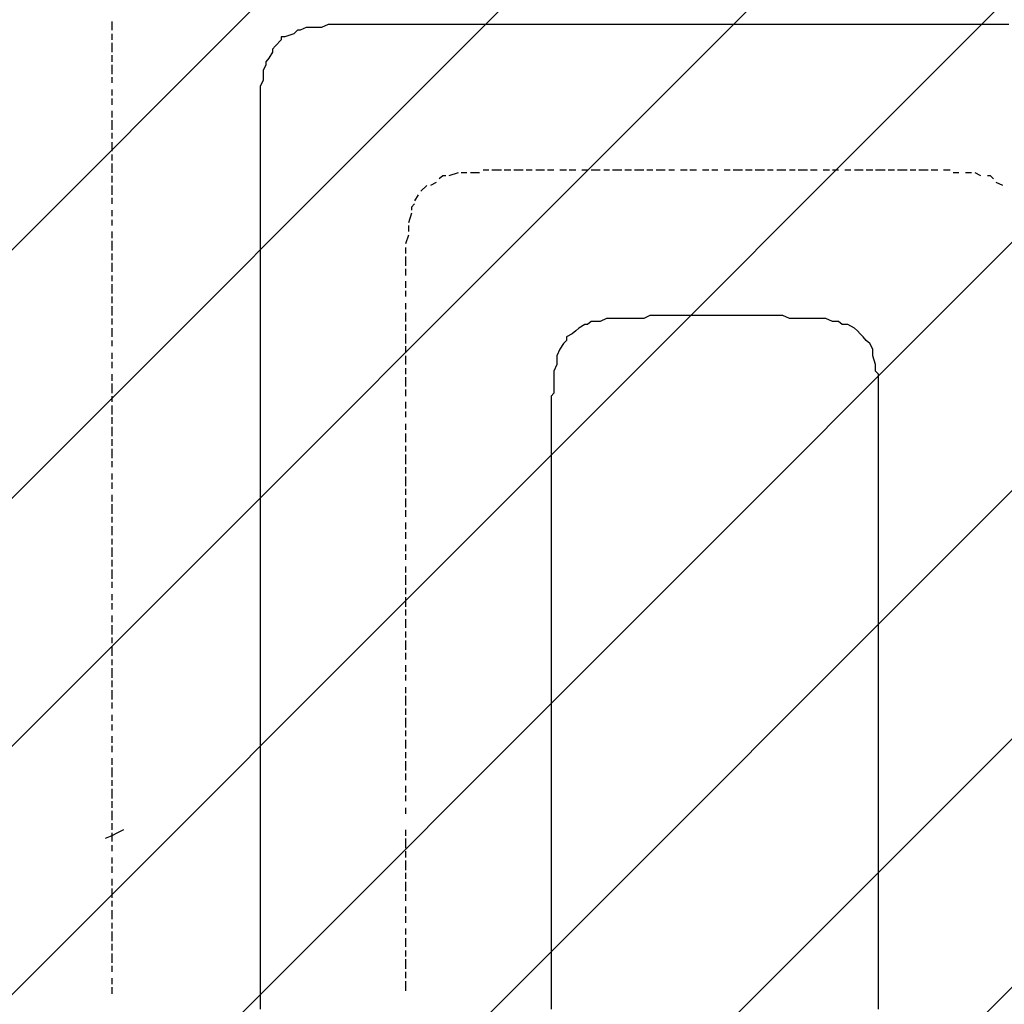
# Model space of a CAD drawing. Extents: x 997 to 109698, y 921 to 94021.
# Tile 264 of 656: x 38267 to 39614, y 23894 to 25240. Entities that reach past the tile are written whole.
import ezdxf

# ---------------------------------------------------------------- set-up
doc = ezdxf.new("R2010")
doc.units = 0
doc.header["$MEASUREMENT"] = 0
doc.layers.add('12', color=7, linetype='CONTINUOUS')
doc.layers.add('28', color=7, linetype='CONTINUOUS')

msp = doc.modelspace()

# ---------------------------------------------------------------- linework, layer by layer
at = {"layer": '12', "color": 5}
for p, q in [((38392.601607, 25237.953237), (38392.601607, 25233.953237)), ((38392.601607, 25233.953237), (38392.601607, 25225.953237)), ((38392.601607, 25220.953237), (38392.601607, 25212.953237)), ((38392.601607, 25208.953237), (38392.601607, 25195.953237)), ((38392.601607, 25191.953237), (38392.601607, 25182.953237)), ((38392.601607, 25178.953237), (38392.601607, 25165.953237)), ((38392.601607, 25161.953237), (38392.601607, 25153.953237)), ((38392.601607, 25144.953237), (38392.601607, 25136.953237)), ((38392.601607, 25132.953237), (38392.601607, 25123.953237)), ((38392.601607, 25115.953237), (38392.601607, 25106.953237)), ((38392.601607, 25102.953237), (38392.601607, 25089.953237)), ((38392.601607, 25085.953237), (38392.601607, 25077.953237)), ((38392.601607, 25072.953237), (38392.601607, 25060.953237)), ((38392.601607, 25055.953237), (38392.601607, 25047.953237)), ((38392.601607, 25043.953237), (38392.601607, 25030.953237)), ((38392.601607, 25026.953237), (38392.601607, 25017.953237)), ((38866.601607, 25030.953237), (38853.601607, 25026.953237)), ((38878.601607, 25030.953237), (38870.601607, 25030.953237)), ((38895.601607, 25030.953237), (38883.601607, 25030.953237)), ((38908.601607, 25034.953237), (38900.601607, 25034.953237)), ((38925.601607, 25034.953237), (38912.601607, 25034.953237)), ((38938.601607, 25034.953237), (38929.601607, 25034.953237)), ((38955.601607, 25034.953237), (38942.601607, 25034.953237)), ((38967.601607, 25034.953237), (38959.601607, 25034.953237)), ((38984.601607, 25034.953237), (38972.601607, 25034.953237)), ((38993.601607, 25034.953237), (38988.601607, 25034.953237)), ((38997.601607, 25034.953237), (38993.601607, 25034.953237)), ((39014.601607, 25034.953237), (39005.601607, 25034.953237)), ((39027.601607, 25034.953237), (39018.601607, 25034.953237)), ((39043.601607, 25034.953237), (39035.601607, 25034.953237)), ((39060.601607, 25034.953237), (39048.601607, 25034.953237)), ((39073.601607, 25034.953237), (39065.601607, 25034.953237)), ((39090.601607, 25034.953237), (39077.601607, 25034.953237)), ((39103.601607, 25034.953237), (39094.601607, 25034.953237)), ((39120.601607, 25034.953237), (39107.601607, 25034.953237)), ((39132.601607, 25034.953237), (39124.601607, 25034.953237)), ((39149.601607, 25034.953237), (39137.601607, 25034.953237)), ((39162.601607, 25034.953237), (39154.601607, 25034.953237)), ((39179.601607, 25034.953237), (39170.601607, 25034.953237)), ((39192.601607, 25034.953237), (39183.601607, 25034.953237)), ((39209.601607, 25034.953237), (39200.601607, 25034.953237)), ((39221.601607, 25034.953237), (39213.601607, 25034.953237)), ((39238.601607, 25034.953237), (39230.601607, 25034.953237)), ((39255.601607, 25034.953237), (39242.601607, 25034.953237)), ((39268.601607, 25034.953237), (39259.601607, 25034.953237)), ((39285.601607, 25034.953237), (39272.601607, 25034.953237)), ((39297.601607, 25034.953237), (39289.601607, 25034.953237)), ((39314.601607, 25034.953237), (39302.601607, 25034.953237)), ((39327.601607, 25034.953237), (39319.601607, 25034.953237)), ((39344.601607, 25034.953237), (39331.601607, 25034.953237)), ((39357.601607, 25034.953237), (39348.601607, 25034.953237)), ((39374.601607, 25034.953237), (39365.601607, 25034.953237)), ((39386.601607, 25034.953237), (39378.601607, 25034.953237)), ((39403.601607, 25034.953237), (39395.601607, 25034.953237)), ((39420.601607, 25034.953237), (39408.601607, 25034.953237)), ((39433.601607, 25034.953237), (39424.601607, 25034.953237)), ((39441.601607, 25034.953237), (39437.601607, 25034.953237)), ((39450.601607, 25034.953237), (39441.601607, 25034.953237)), ((39463.601607, 25034.953237), (39454.601607, 25034.953237)), ((39480.601607, 25034.953237), (39467.601607, 25034.953237)), ((39492.601607, 25034.953237), (39484.601607, 25034.953237)), ((39509.601607, 25034.953237), (39496.601607, 25034.953237)), ((39522.601607, 25034.953237), (39513.601607, 25034.953237)), ((39539.601607, 25034.953237), (39530.601607, 25034.953237)), ((39551.601607, 25030.953237), (39543.601607, 25030.953237)), ((39568.601607, 25030.953237), (39560.601607, 25030.953237)), ((39581.601607, 25026.953237), (39573.601607, 25030.953237)), ((38392.601607, 25013.953237), (38392.601607, 25000.953237)), ((38823.601607, 25013.953237), (38815.601607, 25005.953237)), ((38836.601607, 25017.953237), (38828.601607, 25013.953237)), ((39611.601607, 25013.953237), (39602.601607, 25017.953237)), ((38811.601607, 25000.953237), (38806.601607, 24992.953237)), ((38392.601607, 24996.953237), (38392.601607, 24988.953237)), ((38392.601607, 24979.953237), (38392.601607, 24971.953237)), ((38802.601607, 24975.953237), (38798.601607, 24962.953237)), ((38392.601607, 24966.953237), (38392.601607, 24958.953237)), ((38798.601607, 24958.953237), (38798.601607, 24950.953237)), ((38392.601607, 24950.953237), (38392.601607, 24941.953237)), ((38798.601607, 24945.953237), (38794.601607, 24933.953237)), ((38392.601607, 24937.953237), (38392.601607, 24924.953237)), ((38392.601607, 24920.953237), (38392.601607, 24911.953237)), ((38794.601607, 24928.953237), (38794.601607, 24920.953237)), ((38794.601607, 24916.953237), (38794.601607, 24903.953237)), ((38392.601607, 24907.953237), (38392.601607, 24895.953237)), ((38392.601607, 24890.953237), (38392.601607, 24882.953237)), ((38794.601607, 24899.953237), (38794.601607, 24890.953237)), ((38392.601607, 24878.953237), (38392.601607, 24865.953237)), ((38794.601607, 24882.953237), (38794.601607, 24873.953237)), ((38794.601607, 24869.953237), (38794.601607, 24861.953237)), ((38392.601607, 24861.953237), (38392.601607, 24852.953237)), ((38794.601607, 24852.953237), (38794.601607, 24844.953237)), ((38392.601607, 24848.953237), (38392.601607, 24835.953237)), ((38794.601607, 24839.953237), (38794.601607, 24835.953237)), ((38794.601607, 24835.953237), (38794.601607, 24827.953237)), ((38392.601607, 24831.953237), (38392.601607, 24823.953237)), ((38794.601607, 24823.953237), (38794.601607, 24814.953237)), ((38392.601607, 24818.953237), (38392.601607, 24806.953237)), ((38794.601607, 24810.953237), (38794.601607, 24797.953237)), ((38392.601607, 24801.953237), (38392.601607, 24793.953237)), ((38392.601607, 24784.953237), (38392.601607, 24776.953237)), ((38794.601607, 24793.953237), (38794.601607, 24784.953237)), ((38392.601607, 24772.953237), (38392.601607, 24763.953237)), ((38794.601607, 24780.953237), (38794.601607, 24768.953237)), ((38392.601607, 24755.953237), (38392.601607, 24746.953237)), ((38794.601607, 24763.953237), (38794.601607, 24755.953237)), ((38392.601607, 24742.953237), (38392.601607, 24729.953237)), ((38794.601607, 24751.953237), (38794.601607, 24738.953237)), ((38794.601607, 24734.953237), (38794.601607, 24725.953237)), ((38392.601607, 24725.953237), (38392.601607, 24717.953237)), ((38794.601607, 24717.953237), (38794.601607, 24708.953237)), ((38392.601607, 24712.953237), (38392.601607, 24700.953237)), ((38794.601607, 24704.953237), (38794.601607, 24696.953237)), ((38392.601607, 24696.953237), (38392.601607, 24687.953237)), ((38794.601607, 24687.953237), (38794.601607, 24679.953237)), ((38392.601607, 24683.953237), (38392.601607, 24670.953237)), ((38794.601607, 24674.953237), (38794.601607, 24662.953237)), ((38392.601607, 24666.953237), (38392.601607, 24657.953237)), ((38392.601607, 24653.953237), (38392.601607, 24640.953237)), ((38794.601607, 24657.953237), (38794.601607, 24649.953237)), ((38392.601607, 24636.953237), (38392.601607, 24628.953237)), ((38794.601607, 24645.953237), (38794.601607, 24632.953237)), ((38794.601607, 24628.953237), (38794.601607, 24619.953237)), ((38392.601607, 24619.953237), (38392.601607, 24611.953237)), ((38392.601607, 24607.953237), (38392.601607, 24598.953237)), ((38794.601607, 24615.953237), (38794.601607, 24602.953237)), ((38794.601607, 24598.953237), (38794.601607, 24590.953237)), ((38392.601607, 24590.953237), (38392.601607, 24581.953237)), ((38794.601607, 24585.953237), (38794.601607, 24573.953237)), ((38392.601607, 24577.953237), (38392.601607, 24564.953237)), ((38794.601607, 24569.953237), (38794.601607, 24560.953237)), ((38392.601607, 24560.953237), (38392.601607, 24552.953237)), ((38794.601607, 24552.953237), (38794.601607, 24543.953237)), ((38392.601607, 24547.953237), (38392.601607, 24535.953237)), ((38794.601607, 24539.953237), (38794.601607, 24530.953237)), ((38392.601607, 24530.953237), (38392.601607, 24522.953237)), ((38392.601607, 24518.953237), (38392.601607, 24505.953237)), ((38794.601607, 24522.953237), (38794.601607, 24513.953237)), ((38392.601607, 24501.953237), (38392.601607, 24492.953237)), ((38794.601607, 24509.953237), (38794.601607, 24501.953237)), ((38392.601607, 24488.953237), (38392.601607, 24475.953237)), ((38794.601607, 24492.953237), (38794.601607, 24484.953237)), ((38794.601607, 24480.953237), (38794.601607, 24467.953237)), ((38392.601607, 24471.953237), (38392.601607, 24463.953237)), ((38794.601607, 24463.953237), (38794.601607, 24454.953237)), ((38392.601607, 24454.953237), (38392.601607, 24446.953237)), ((38794.601607, 24450.953237), (38794.601607, 24437.953237)), ((38392.601607, 24442.953237), (38392.601607, 24433.953237)), ((38794.601607, 24433.953237), (38794.601607, 24425.953237)), ((38392.601607, 24425.953237), (38392.601607, 24416.953237)), ((38794.601607, 24420.953237), (38794.601607, 24408.953237)), ((38392.601607, 24412.953237), (38392.601607, 24399.953237)), ((38392.601607, 24395.953237), (38392.601607, 24387.953237)), ((38794.601607, 24403.953237), (38794.601607, 24395.953237)), ((38794.601607, 24391.953237), (38794.601607, 24378.953237)), ((38392.601607, 24382.953237), (38392.601607, 24370.953237)), ((38392.601607, 24365.953237), (38392.601607, 24357.953237)), ((38794.601607, 24374.953237), (38794.601607, 24365.953237)), ((38392.601607, 24353.953237), (38392.601607, 24340.953237)), ((38794.601607, 24357.953237), (38794.601607, 24348.953237)), ((38794.601607, 24344.953237), (38794.601607, 24336.953237)), ((38392.601607, 24336.953237), (38392.601607, 24327.953237)), ((38392.601607, 24323.953237), (38392.601607, 24310.953237)), ((38794.601607, 24327.953237), (38794.601607, 24319.953237)), ((38794.601607, 24315.953237), (38794.601607, 24302.953237)), ((38392.601607, 24306.953237), (38392.601607, 24298.953237)), ((38794.601607, 24298.953237), (38794.601607, 24289.953237)), ((38392.601607, 24289.953237), (38392.601607, 24281.953237)), ((38794.601607, 24285.953237), (38794.601607, 24272.953237)), ((38392.601607, 24276.953237), (38392.601607, 24268.953237)), ((38392.601607, 24260.953237), (38392.601607, 24251.953237)), ((38794.601607, 24268.953237), (38794.601607, 24260.953237)), ((38392.601607, 24247.953237), (38392.601607, 24238.953237)), ((38794.601607, 24255.953237), (38794.601607, 24243.953237)), ((38392.601607, 24230.953237), (38392.601607, 24221.953237)), ((38794.601607, 24238.953237), (38794.601607, 24230.953237)), ((38392.601607, 24217.953237), (38392.601607, 24204.953237)), ((38794.601607, 24226.953237), (38794.601607, 24213.953237)), ((38794.601607, 24209.953237), (38794.601607, 24200.953237)), ((38392.601607, 24200.953237), (38392.601607, 24192.953237)), ((38794.601607, 24192.953237), (38794.601607, 24183.953237)), ((38392.601607, 24188.953237), (38392.601607, 24175.953237)), ((38794.601607, 24179.953237), (38794.601607, 24171.953237)), ((38392.601607, 24171.953237), (38392.601607, 24162.953237)), ((38794.601607, 24162.953237), (38794.601607, 24154.953237)), ((38392.601607, 24158.953237), (38392.601607, 24145.953237)), ((38392.601607, 24141.953237), (38392.601607, 24132.953237)), ((38392.601607, 24124.953237), (38383.601607, 24120.953237)), ((38400.601607, 24128.953237), (38392.601607, 24124.953237)), ((38392.601607, 24128.953237), (38392.601607, 24116.953237)), ((38408.601607, 24132.953237), (38400.601607, 24128.953237)), ((38794.601607, 24132.953237), (38794.601607, 24124.953237)), ((38392.601607, 24111.953237), (38392.601607, 24103.953237)), ((38794.601607, 24120.953237), (38794.601607, 24107.953237)), ((38794.601607, 24103.953237), (38794.601607, 24094.953237)), ((38392.601607, 24094.953237), (38392.601607, 24086.953237)), ((38392.601607, 24082.953237), (38392.601607, 24073.953237)), ((38794.601607, 24090.953237), (38794.601607, 24077.953237)), ((38794.601607, 24073.953237), (38794.601607, 24065.953237)), ((38392.601607, 24065.953237), (38392.601607, 24056.953237)), ((38794.601607, 24061.953237), (38794.601607, 24048.953237)), ((38392.601607, 24052.953237), (38392.601607, 24039.953237)), ((38794.601607, 24044.953237), (38794.601607, 24035.953237)), ((38392.601607, 24035.953237), (38392.601607, 24027.953237)), ((38794.601607, 24027.953237), (38794.601607, 24018.953237)), ((38392.601607, 24022.953237), (38392.601607, 24010.953237)), ((38794.601607, 24014.953237), (38794.601607, 24005.953237)), ((38392.601607, 24005.953237), (38392.601607, 23997.953237)), ((38392.601607, 23993.953237), (38392.601607, 23980.953237)), ((38794.601607, 23997.953237), (38794.601607, 23989.953237)), ((38392.601607, 23976.953237), (38392.601607, 23967.953237)), ((38794.601607, 23984.953237), (38794.601607, 23972.953237)), ((38392.601607, 23963.953237), (38392.601607, 23950.953237)), ((38794.601607, 23967.953237), (38794.601607, 23959.953237)), ((38392.601607, 23946.953237), (38392.601607, 23938.953237)), ((38794.601607, 23955.953237), (38794.601607, 23942.953237)), ((38794.601607, 23938.953237), (38794.601607, 23929.953237)), ((38392.601607, 23929.953237), (38392.601607, 23921.953237)), ((38794.601607, 23925.953237), (38794.601607, 23912.953237)), ((38392.601607, 23917.953237), (38392.601607, 23908.953237))]:
    msp.add_line(p, q, dxfattribs=at)
at = {"layer": '12', "color": 1}
for p, q in [((38658.601607, 25229.953237), (38650.601607, 25225.953237)), ((38667.601607, 25229.953237), (38658.601607, 25229.953237)), ((38679.601607, 25229.953237), (38667.601607, 25229.953237)), ((38688.601607, 25233.953237), (38679.601607, 25229.953237)), ((38696.601607, 25233.953237), (38688.601607, 25233.953237)), ((38709.601607, 25233.953237), (38696.601607, 25233.953237)), ((38718.601607, 25233.953237), (38709.601607, 25233.953237)), ((38730.601607, 25233.953237), (38718.601607, 25233.953237)), ((38739.601607, 25233.953237), (38730.601607, 25233.953237)), ((38747.601607, 25233.953237), (38739.601607, 25233.953237)), ((38760.601607, 25233.953237), (38747.601607, 25233.953237)), ((38768.601607, 25233.953237), (38760.601607, 25233.953237)), ((38777.601607, 25233.953237), (38768.601607, 25233.953237)), ((38789.601607, 25233.953237), (38777.601607, 25233.953237)), ((38794.601607, 25233.953237), (38789.601607, 25233.953237)), ((38798.601607, 25233.953237), (38794.601607, 25233.953237)), ((38806.601607, 25233.953237), (38798.601607, 25233.953237)), ((38819.601607, 25233.953237), (38806.601607, 25233.953237)), ((38828.601607, 25233.953237), (38819.601607, 25233.953237)), ((38840.601607, 25233.953237), (38828.601607, 25233.953237)), ((38849.601607, 25233.953237), (38840.601607, 25233.953237)), ((38857.601607, 25233.953237), (38849.601607, 25233.953237)), ((38870.601607, 25233.953237), (38857.601607, 25233.953237)), ((38878.601607, 25233.953237), (38870.601607, 25233.953237)), ((38887.601607, 25233.953237), (38878.601607, 25233.953237)), ((38900.601607, 25233.953237), (38887.601607, 25233.953237)), ((38908.601607, 25233.953237), (38900.601607, 25233.953237)), ((38916.601607, 25233.953237), (38908.601607, 25233.953237)), ((38929.601607, 25233.953237), (38916.601607, 25233.953237)), ((38938.601607, 25233.953237), (38929.601607, 25233.953237)), ((38950.601607, 25233.953237), (38938.601607, 25233.953237)), ((38959.601607, 25233.953237), (38950.601607, 25233.953237)), ((38967.601607, 25233.953237), (38959.601607, 25233.953237)), ((38980.601607, 25233.953237), (38967.601607, 25233.953237)), ((38988.601607, 25233.953237), (38980.601607, 25233.953237)), ((38997.601607, 25233.953237), (38988.601607, 25233.953237)), ((39010.601607, 25233.953237), (38997.601607, 25233.953237)), ((39018.601607, 25233.953237), (39010.601607, 25233.953237)), ((39027.601607, 25233.953237), (39018.601607, 25233.953237)), ((39039.601607, 25233.953237), (39027.601607, 25233.953237)), ((39048.601607, 25233.953237), (39039.601607, 25233.953237)), ((39060.601607, 25233.953237), (39048.601607, 25233.953237)), ((39069.601607, 25233.953237), (39060.601607, 25233.953237)), ((39077.601607, 25233.953237), (39069.601607, 25233.953237)), ((39090.601607, 25233.953237), (39077.601607, 25233.953237)), ((39098.601607, 25233.953237), (39090.601607, 25233.953237)), ((39107.601607, 25233.953237), (39098.601607, 25233.953237)), ((39120.601607, 25233.953237), (39107.601607, 25233.953237)), ((39128.601607, 25233.953237), (39120.601607, 25233.953237)), ((39137.601607, 25233.953237), (39128.601607, 25233.953237)), ((39149.601607, 25233.953237), (39137.601607, 25233.953237)), ((39158.601607, 25233.953237), (39149.601607, 25233.953237)), ((39170.601607, 25233.953237), (39158.601607, 25233.953237)), ((39179.601607, 25233.953237), (39170.601607, 25233.953237)), ((39187.601607, 25233.953237), (39179.601607, 25233.953237)), ((39200.601607, 25233.953237), (39187.601607, 25233.953237)), ((39209.601607, 25233.953237), (39200.601607, 25233.953237)), ((39217.601607, 25233.953237), (39209.601607, 25233.953237)), ((39230.601607, 25233.953237), (39217.601607, 25233.953237)), ((39238.601607, 25233.953237), (39230.601607, 25233.953237)), ((39247.601607, 25233.953237), (39238.601607, 25233.953237)), ((39259.601607, 25233.953237), (39247.601607, 25233.953237)), ((39268.601607, 25233.953237), (39259.601607, 25233.953237)), ((39276.601607, 25233.953237), (39268.601607, 25233.953237)), ((39289.601607, 25233.953237), (39276.601607, 25233.953237)), ((39297.601607, 25233.953237), (39289.601607, 25233.953237)), ((39310.601607, 25233.953237), (39297.601607, 25233.953237)), ((39319.601607, 25233.953237), (39310.601607, 25233.953237)), ((39327.601607, 25233.953237), (39319.601607, 25233.953237)), ((39340.601607, 25233.953237), (39327.601607, 25233.953237)), ((39348.601607, 25233.953237), (39340.601607, 25233.953237)), ((39357.601607, 25233.953237), (39348.601607, 25233.953237)), ((39369.601607, 25233.953237), (39357.601607, 25233.953237)), ((39378.601607, 25233.953237), (39369.601607, 25233.953237)), ((39386.601607, 25233.953237), (39378.601607, 25233.953237)), ((39399.601607, 25233.953237), (39386.601607, 25233.953237)), ((39408.601607, 25233.953237), (39399.601607, 25233.953237)), ((39420.601607, 25233.953237), (39408.601607, 25233.953237)), ((39429.601607, 25233.953237), (39420.601607, 25233.953237)), ((39437.601607, 25233.953237), (39429.601607, 25233.953237)), ((39450.601607, 25233.953237), (39437.601607, 25233.953237)), ((39458.601607, 25233.953237), (39450.601607, 25233.953237)), ((39467.601607, 25233.953237), (39458.601607, 25233.953237)), ((39480.601607, 25233.953237), (39467.601607, 25233.953237)), ((39488.601607, 25233.953237), (39480.601607, 25233.953237)), ((39496.601607, 25233.953237), (39488.601607, 25233.953237)), ((39509.601607, 25233.953237), (39496.601607, 25233.953237)), ((39518.601607, 25233.953237), (39509.601607, 25233.953237)), ((39530.601607, 25233.953237), (39518.601607, 25233.953237)), ((39539.601607, 25233.953237), (39530.601607, 25233.953237)), ((39547.601607, 25233.953237), (39539.601607, 25233.953237)), ((39560.601607, 25233.953237), (39547.601607, 25233.953237)), ((39568.601607, 25233.953237), (39560.601607, 25233.953237)), ((39577.601607, 25233.953237), (39568.601607, 25233.953237)), ((39590.601607, 25233.953237), (39577.601607, 25233.953237)), ((39598.601607, 25233.953237), (39590.601607, 25233.953237)), ((39607.601607, 25233.953237), (39598.601607, 25233.953237)), ((39619.601607, 25233.953237), (39607.601607, 25233.953237)), ((38624.601607, 25212.953237), (38616.601607, 25204.953237)), ((38641.601607, 25220.953237), (38629.601607, 25216.953237)), ((38612.601607, 25195.953237), (38607.601607, 25187.953237)), ((38603.601607, 25178.953237), (38599.601607, 25170.953237)), ((38599.601607, 25170.953237), (38599.601607, 25157.953237)), ((38599.601607, 25157.953237), (38595.601607, 25148.953237)), ((38595.601607, 25148.953237), (38595.601607, 25140.953237)), ((38595.601607, 25140.953237), (38595.601607, 25127.953237)), ((38595.601607, 25127.953237), (38595.601607, 25119.953237)), ((38595.601607, 25119.953237), (38595.601607, 25110.953237)), ((38595.601607, 25110.953237), (38595.601607, 25098.953237)), ((38595.601607, 25098.953237), (38595.601607, 25089.953237)), ((38595.601607, 25089.953237), (38595.601607, 25081.953237)), ((38595.601607, 25081.953237), (38595.601607, 25068.953237)), ((38595.601607, 25068.953237), (38595.601607, 25060.953237)), ((38595.601607, 25060.953237), (38595.601607, 25047.953237)), ((38595.601607, 25047.953237), (38595.601607, 25038.953237)), ((38595.601607, 25038.953237), (38595.601607, 25034.953237)), ((38595.601607, 25034.953237), (38595.601607, 25030.953237)), ((38595.601607, 25030.953237), (38595.601607, 25017.953237)), ((38595.601607, 25017.953237), (38595.601607, 25009.953237)), ((38595.601607, 25009.953237), (38595.601607, 25000.953237)), ((38595.601607, 25000.953237), (38595.601607, 24988.953237)), ((38595.601607, 24988.953237), (38595.601607, 24979.953237)), ((38595.601607, 24979.953237), (38595.601607, 24971.953237)), ((38595.601607, 24971.953237), (38595.601607, 24958.953237)), ((38595.601607, 24958.953237), (38595.601607, 24950.953237)), ((38595.601607, 24950.953237), (38595.601607, 24937.953237)), ((38595.601607, 24937.953237), (38595.601607, 24928.953237)), ((38595.601607, 24928.953237), (38595.601607, 24920.953237)), ((38595.601607, 24920.953237), (38595.601607, 24907.953237)), ((38595.601607, 24907.953237), (38595.601607, 24899.953237)), ((38595.601607, 24899.953237), (38595.601607, 24890.953237)), ((38595.601607, 24890.953237), (38595.601607, 24878.953237)), ((38595.601607, 24878.953237), (38595.601607, 24869.953237)), ((38595.601607, 24869.953237), (38595.601607, 24861.953237)), ((38595.601607, 24861.953237), (38595.601607, 24848.953237)), ((38595.601607, 24848.953237), (38595.601607, 24839.953237)), ((38595.601607, 24839.953237), (38595.601607, 24827.953237)), ((39128.601607, 24835.953237), (39120.601607, 24831.953237)), ((39137.601607, 24835.953237), (39128.601607, 24835.953237)), ((39149.601607, 24835.953237), (39137.601607, 24835.953237)), ((39158.601607, 24835.953237), (39149.601607, 24835.953237)), ((39166.601607, 24835.953237), (39158.601607, 24835.953237)), ((39179.601607, 24835.953237), (39166.601607, 24835.953237)), ((39187.601607, 24835.953237), (39179.601607, 24835.953237)), ((39192.601607, 24835.953237), (39187.601607, 24835.953237)), ((39200.601607, 24835.953237), (39192.601607, 24835.953237)), ((39209.601607, 24835.953237), (39200.601607, 24835.953237)), ((39217.601607, 24835.953237), (39209.601607, 24835.953237)), ((39230.601607, 24835.953237), (39217.601607, 24835.953237)), ((39238.601607, 24835.953237), (39230.601607, 24835.953237)), ((39242.601607, 24835.953237), (39238.601607, 24835.953237)), ((39247.601607, 24835.953237), (39242.601607, 24835.953237)), ((39259.601607, 24835.953237), (39247.601607, 24835.953237)), ((39268.601607, 24835.953237), (39259.601607, 24835.953237)), ((39276.601607, 24835.953237), (39268.601607, 24835.953237)), ((39289.601607, 24835.953237), (39276.601607, 24835.953237)), ((39297.601607, 24835.953237), (39289.601607, 24835.953237)), ((39310.601607, 24835.953237), (39297.601607, 24835.953237)), ((39319.601607, 24831.953237), (39310.601607, 24835.953237)), ((38595.601607, 24827.953237), (38595.601607, 24818.953237)), ((39039.601607, 24823.953237), (39031.601607, 24818.953237)), ((39060.601607, 24827.953237), (39048.601607, 24827.953237)), ((39069.601607, 24831.953237), (39060.601607, 24827.953237)), ((39077.601607, 24831.953237), (39069.601607, 24831.953237)), ((39090.601607, 24831.953237), (39077.601607, 24831.953237)), ((39098.601607, 24831.953237), (39090.601607, 24831.953237)), ((39107.601607, 24831.953237), (39098.601607, 24831.953237)), ((39120.601607, 24831.953237), (39107.601607, 24831.953237)), ((39327.601607, 24831.953237), (39319.601607, 24831.953237)), ((39340.601607, 24831.953237), (39327.601607, 24831.953237)), ((39348.601607, 24831.953237), (39340.601607, 24831.953237)), ((39357.601607, 24831.953237), (39348.601607, 24831.953237)), ((39369.601607, 24831.953237), (39357.601607, 24831.953237)), ((39378.601607, 24827.953237), (39369.601607, 24831.953237)), ((39386.601607, 24827.953237), (39378.601607, 24827.953237)), ((39408.601607, 24818.953237), (39399.601607, 24823.953237)), ((38595.601607, 24818.953237), (38595.601607, 24810.953237)), ((38595.601607, 24810.953237), (38595.601607, 24797.953237)), ((39022.601607, 24810.953237), (39014.601607, 24806.953237)), ((39420.601607, 24806.953237), (39416.601607, 24810.953237)), ((38595.601607, 24797.953237), (38595.601607, 24789.953237)), ((39010.601607, 24797.953237), (39005.601607, 24789.953237)), ((39433.601607, 24789.953237), (39429.601607, 24797.953237)), ((38595.601607, 24789.953237), (38595.601607, 24780.953237)), ((39005.601607, 24789.953237), (39001.601607, 24780.953237)), ((39433.601607, 24780.953237), (39433.601607, 24789.953237)), ((38595.601607, 24780.953237), (38595.601607, 24768.953237)), ((38595.601607, 24768.953237), (38595.601607, 24759.953237)), ((39001.601607, 24768.953237), (38997.601607, 24759.953237)), ((39001.601607, 24780.953237), (39001.601607, 24768.953237)), ((39437.601607, 24768.953237), (39433.601607, 24780.953237)), ((39437.601607, 24759.953237), (39437.601607, 24768.953237)), ((38595.601607, 24759.953237), (38595.601607, 24751.953237)), ((38997.601607, 24759.953237), (38997.601607, 24751.953237)), ((38595.601607, 24751.953237), (38595.601607, 24738.953237)), ((38997.601607, 24751.953237), (38997.601607, 24738.953237)), ((39441.601607, 24738.953237), (39441.601607, 24751.953237)), ((38595.601607, 24738.953237), (38595.601607, 24729.953237)), ((38595.601607, 24729.953237), (38595.601607, 24717.953237)), ((38997.601607, 24738.953237), (38997.601607, 24729.953237)), ((39441.601607, 24729.953237), (39441.601607, 24738.953237)), ((39441.601607, 24717.953237), (39441.601607, 24729.953237)), ((38595.601607, 24717.953237), (38595.601607, 24708.953237)), ((38993.601607, 24717.953237), (38993.601607, 24708.953237)), ((39441.601607, 24708.953237), (39441.601607, 24717.953237)), ((38595.601607, 24708.953237), (38595.601607, 24700.953237)), ((38993.601607, 24708.953237), (38993.601607, 24700.953237)), ((39441.601607, 24700.953237), (39441.601607, 24708.953237)), ((38595.601607, 24700.953237), (38595.601607, 24687.953237)), ((38595.601607, 24687.953237), (38595.601607, 24679.953237)), ((38993.601607, 24700.953237), (38993.601607, 24687.953237)), ((38993.601607, 24687.953237), (38993.601607, 24679.953237)), ((39441.601607, 24687.953237), (39441.601607, 24700.953237)), ((39441.601607, 24679.953237), (39441.601607, 24687.953237)), ((38595.601607, 24679.953237), (38595.601607, 24670.953237)), ((38993.601607, 24679.953237), (38993.601607, 24670.953237)), ((39441.601607, 24670.953237), (39441.601607, 24679.953237)), ((38595.601607, 24670.953237), (38595.601607, 24657.953237)), ((38993.601607, 24670.953237), (38993.601607, 24657.953237)), ((39441.601607, 24657.953237), (39441.601607, 24670.953237)), ((38595.601607, 24657.953237), (38595.601607, 24649.953237)), ((38595.601607, 24649.953237), (38595.601607, 24640.953237)), ((38993.601607, 24657.953237), (38993.601607, 24649.953237)), ((38993.601607, 24649.953237), (38993.601607, 24640.953237)), ((39441.601607, 24649.953237), (39441.601607, 24657.953237)), ((39441.601607, 24640.953237), (39441.601607, 24649.953237)), ((38595.601607, 24640.953237), (38595.601607, 24628.953237)), ((38993.601607, 24640.953237), (38993.601607, 24632.953237)), ((39441.601607, 24632.953237), (39441.601607, 24640.953237)), ((38595.601607, 24628.953237), (38595.601607, 24619.953237)), ((38993.601607, 24632.953237), (38993.601607, 24628.953237)), ((38993.601607, 24628.953237), (38993.601607, 24619.953237)), ((39441.601607, 24628.953237), (39441.601607, 24632.953237)), ((39441.601607, 24619.953237), (39441.601607, 24628.953237)), ((38595.601607, 24619.953237), (38595.601607, 24607.953237)), ((38595.601607, 24607.953237), (38595.601607, 24598.953237)), ((38993.601607, 24619.953237), (38993.601607, 24607.953237)), ((38993.601607, 24607.953237), (38993.601607, 24598.953237)), ((39441.601607, 24607.953237), (39441.601607, 24619.953237)), ((39441.601607, 24598.953237), (39441.601607, 24607.953237)), ((38595.601607, 24598.953237), (38595.601607, 24590.953237)), ((38993.601607, 24598.953237), (38993.601607, 24590.953237)), ((39441.601607, 24590.953237), (39441.601607, 24598.953237)), ((38595.601607, 24590.953237), (38595.601607, 24577.953237)), ((38993.601607, 24590.953237), (38993.601607, 24577.953237)), ((39441.601607, 24577.953237), (39441.601607, 24590.953237)), ((38595.601607, 24577.953237), (38595.601607, 24569.953237)), ((38595.601607, 24569.953237), (38595.601607, 24560.953237)), ((38993.601607, 24577.953237), (38993.601607, 24569.953237)), ((38993.601607, 24569.953237), (38993.601607, 24560.953237)), ((39441.601607, 24569.953237), (39441.601607, 24577.953237)), ((39441.601607, 24560.953237), (39441.601607, 24569.953237)), ((38595.601607, 24560.953237), (38595.601607, 24547.953237)), ((38993.601607, 24560.953237), (38993.601607, 24547.953237)), ((39441.601607, 24547.953237), (39441.601607, 24560.953237)), ((38595.601607, 24547.953237), (38595.601607, 24539.953237)), ((38595.601607, 24539.953237), (38595.601607, 24530.953237)), ((38993.601607, 24547.953237), (38993.601607, 24539.953237)), ((38993.601607, 24539.953237), (38993.601607, 24530.953237)), ((39441.601607, 24539.953237), (39441.601607, 24547.953237)), ((39441.601607, 24530.953237), (39441.601607, 24539.953237)), ((38595.601607, 24530.953237), (38595.601607, 24518.953237)), ((38993.601607, 24530.953237), (38993.601607, 24518.953237)), ((39441.601607, 24518.953237), (39441.601607, 24530.953237)), ((38595.601607, 24518.953237), (38595.601607, 24509.953237)), ((38993.601607, 24518.953237), (38993.601607, 24509.953237)), ((39441.601607, 24509.953237), (39441.601607, 24518.953237)), ((38595.601607, 24509.953237), (38595.601607, 24501.953237)), ((38595.601607, 24501.953237), (38595.601607, 24488.953237)), ((38993.601607, 24509.953237), (38993.601607, 24501.953237)), ((38993.601607, 24501.953237), (38993.601607, 24488.953237)), ((39441.601607, 24501.953237), (39441.601607, 24509.953237)), ((39441.601607, 24488.953237), (39441.601607, 24501.953237)), ((38595.601607, 24488.953237), (38595.601607, 24480.953237)), ((38993.601607, 24488.953237), (38993.601607, 24480.953237)), ((39441.601607, 24480.953237), (39441.601607, 24488.953237)), ((38595.601607, 24480.953237), (38595.601607, 24467.953237)), ((38993.601607, 24480.953237), (38993.601607, 24467.953237)), ((39441.601607, 24467.953237), (39441.601607, 24480.953237)), ((38595.601607, 24467.953237), (38595.601607, 24458.953237)), ((38595.601607, 24458.953237), (38595.601607, 24450.953237)), ((38993.601607, 24467.953237), (38993.601607, 24458.953237)), ((38993.601607, 24458.953237), (38993.601607, 24450.953237)), ((39441.601607, 24458.953237), (39441.601607, 24467.953237)), ((39441.601607, 24450.953237), (39441.601607, 24458.953237)), ((38595.601607, 24450.953237), (38595.601607, 24437.953237)), ((38993.601607, 24450.953237), (38993.601607, 24437.953237)), ((39441.601607, 24437.953237), (39441.601607, 24450.953237)), ((38595.601607, 24437.953237), (38595.601607, 24429.953237)), ((38993.601607, 24437.953237), (38993.601607, 24429.953237)), ((39441.601607, 24429.953237), (39441.601607, 24437.953237)), ((38595.601607, 24429.953237), (38595.601607, 24420.953237)), ((38595.601607, 24420.953237), (38595.601607, 24408.953237)), ((38993.601607, 24429.953237), (38993.601607, 24420.953237)), ((38993.601607, 24420.953237), (38993.601607, 24408.953237)), ((39441.601607, 24420.953237), (39441.601607, 24429.953237)), ((39441.601607, 24408.953237), (39441.601607, 24420.953237)), ((38595.601607, 24408.953237), (38595.601607, 24399.953237)), ((38993.601607, 24408.953237), (38993.601607, 24399.953237)), ((39441.601607, 24399.953237), (39441.601607, 24408.953237)), ((38595.601607, 24399.953237), (38595.601607, 24391.953237)), ((38595.601607, 24391.953237), (38595.601607, 24378.953237)), ((38993.601607, 24399.953237), (38993.601607, 24391.953237)), ((38993.601607, 24391.953237), (38993.601607, 24378.953237)), ((39441.601607, 24391.953237), (39441.601607, 24399.953237)), ((39441.601607, 24378.953237), (39441.601607, 24391.953237)), ((38595.601607, 24378.953237), (38595.601607, 24370.953237)), ((38993.601607, 24378.953237), (38993.601607, 24370.953237)), ((39441.601607, 24370.953237), (39441.601607, 24378.953237)), ((38595.601607, 24370.953237), (38595.601607, 24357.953237)), ((38993.601607, 24370.953237), (38993.601607, 24357.953237)), ((39441.601607, 24357.953237), (39441.601607, 24370.953237)), ((38595.601607, 24357.953237), (38595.601607, 24348.953237)), ((38993.601607, 24357.953237), (38993.601607, 24348.953237)), ((39441.601607, 24348.953237), (39441.601607, 24357.953237)), ((38595.601607, 24348.953237), (38595.601607, 24340.953237)), ((38595.601607, 24340.953237), (38595.601607, 24327.953237)), ((38993.601607, 24348.953237), (38993.601607, 24340.953237)), ((38993.601607, 24340.953237), (38993.601607, 24327.953237)), ((39441.601607, 24340.953237), (39441.601607, 24348.953237)), ((39441.601607, 24327.953237), (39441.601607, 24340.953237)), ((38595.601607, 24327.953237), (38595.601607, 24319.953237)), ((38993.601607, 24327.953237), (38993.601607, 24319.953237)), ((39441.601607, 24319.953237), (39441.601607, 24327.953237)), ((38595.601607, 24319.953237), (38595.601607, 24310.953237)), ((38595.601607, 24310.953237), (38595.601607, 24298.953237)), ((38993.601607, 24319.953237), (38993.601607, 24310.953237)), ((38993.601607, 24310.953237), (38993.601607, 24298.953237)), ((39441.601607, 24310.953237), (39441.601607, 24319.953237)), ((39441.601607, 24298.953237), (39441.601607, 24310.953237)), ((38595.601607, 24298.953237), (38595.601607, 24289.953237)), ((38993.601607, 24298.953237), (38993.601607, 24289.953237)), ((39441.601607, 24289.953237), (39441.601607, 24298.953237)), ((38595.601607, 24289.953237), (38595.601607, 24281.953237)), ((38993.601607, 24289.953237), (38993.601607, 24281.953237)), ((39441.601607, 24281.953237), (39441.601607, 24289.953237)), ((38595.601607, 24281.953237), (38595.601607, 24268.953237)), ((38993.601607, 24281.953237), (38993.601607, 24268.953237)), ((39441.601607, 24268.953237), (39441.601607, 24281.953237)), ((38595.601607, 24268.953237), (38595.601607, 24260.953237)), ((38595.601607, 24260.953237), (38595.601607, 24247.953237)), ((38993.601607, 24268.953237), (38993.601607, 24260.953237)), ((38993.601607, 24260.953237), (38993.601607, 24247.953237)), ((39441.601607, 24260.953237), (39441.601607, 24268.953237)), ((39441.601607, 24247.953237), (39441.601607, 24260.953237)), ((38595.601607, 24247.953237), (38595.601607, 24238.953237)), ((38993.601607, 24247.953237), (38993.601607, 24238.953237)), ((39441.601607, 24238.953237), (39441.601607, 24247.953237)), ((38595.601607, 24238.953237), (38595.601607, 24230.953237)), ((38595.601607, 24230.953237), (38595.601607, 24217.953237)), ((38993.601607, 24238.953237), (38993.601607, 24230.953237)), ((38993.601607, 24230.953237), (38993.601607, 24217.953237)), ((39441.601607, 24230.953237), (39441.601607, 24238.953237)), ((39441.601607, 24217.953237), (39441.601607, 24230.953237)), ((38595.601607, 24217.953237), (38595.601607, 24209.953237)), ((38993.601607, 24217.953237), (38993.601607, 24209.953237)), ((39441.601607, 24209.953237), (39441.601607, 24217.953237)), ((38595.601607, 24209.953237), (38595.601607, 24200.953237)), ((38993.601607, 24209.953237), (38993.601607, 24200.953237)), ((39441.601607, 24200.953237), (39441.601607, 24209.953237)), ((38595.601607, 24200.953237), (38595.601607, 24188.953237)), ((38993.601607, 24200.953237), (38993.601607, 24188.953237)), ((39441.601607, 24188.953237), (39441.601607, 24200.953237)), ((38595.601607, 24188.953237), (38595.601607, 24179.953237)), ((38595.601607, 24179.953237), (38595.601607, 24171.953237)), ((38993.601607, 24188.953237), (38993.601607, 24179.953237)), ((38993.601607, 24179.953237), (38993.601607, 24171.953237)), ((39441.601607, 24179.953237), (39441.601607, 24188.953237)), ((39441.601607, 24171.953237), (39441.601607, 24179.953237)), ((38595.601607, 24171.953237), (38595.601607, 24158.953237)), ((38993.601607, 24171.953237), (38993.601607, 24158.953237)), ((39441.601607, 24158.953237), (39441.601607, 24171.953237)), ((38595.601607, 24158.953237), (38595.601607, 24149.953237)), ((38595.601607, 24149.953237), (38595.601607, 24137.953237)), ((38993.601607, 24158.953237), (38993.601607, 24149.953237)), ((38993.601607, 24149.953237), (38993.601607, 24137.953237)), ((39441.601607, 24149.953237), (39441.601607, 24158.953237)), ((39441.601607, 24137.953237), (39441.601607, 24149.953237)), ((38595.601607, 24137.953237), (38595.601607, 24128.953237)), ((38993.601607, 24137.953237), (38993.601607, 24128.953237)), ((39441.601607, 24128.953237), (39441.601607, 24137.953237)), ((38595.601607, 24128.953237), (38595.601607, 24120.953237)), ((38993.601607, 24128.953237), (38993.601607, 24120.953237)), ((39441.601607, 24120.953237), (39441.601607, 24128.953237)), ((38595.601607, 24120.953237), (38595.601607, 24107.953237)), ((38993.601607, 24120.953237), (38993.601607, 24107.953237)), ((39441.601607, 24107.953237), (39441.601607, 24120.953237)), ((38595.601607, 24107.953237), (38595.601607, 24099.953237)), ((38595.601607, 24099.953237), (38595.601607, 24090.953237)), ((38993.601607, 24107.953237), (38993.601607, 24099.953237)), ((38993.601607, 24099.953237), (38993.601607, 24090.953237)), ((39441.601607, 24099.953237), (39441.601607, 24107.953237)), ((39441.601607, 24090.953237), (39441.601607, 24099.953237)), ((38595.601607, 24090.953237), (38595.601607, 24077.953237)), ((38993.601607, 24090.953237), (38993.601607, 24077.953237)), ((39441.601607, 24077.953237), (39441.601607, 24090.953237)), ((38595.601607, 24077.953237), (38595.601607, 24069.953237)), ((38595.601607, 24069.953237), (38595.601607, 24061.953237)), ((38993.601607, 24077.953237), (38993.601607, 24069.953237)), ((38993.601607, 24069.953237), (38993.601607, 24061.953237)), ((39441.601607, 24069.953237), (39441.601607, 24077.953237)), ((39441.601607, 24061.953237), (39441.601607, 24069.953237)), ((38595.601607, 24061.953237), (38595.601607, 24048.953237)), ((38993.601607, 24061.953237), (38993.601607, 24048.953237)), ((39441.601607, 24048.953237), (39441.601607, 24061.953237)), ((38595.601607, 24048.953237), (38595.601607, 24039.953237)), ((38993.601607, 24048.953237), (38993.601607, 24039.953237)), ((39441.601607, 24039.953237), (39441.601607, 24048.953237)), ((38595.601607, 24039.953237), (38595.601607, 24027.953237)), ((38595.601607, 24027.953237), (38595.601607, 24018.953237)), ((38993.601607, 24039.953237), (38993.601607, 24027.953237)), ((38993.601607, 24027.953237), (38993.601607, 24018.953237)), ((39441.601607, 24027.953237), (39441.601607, 24039.953237)), ((39441.601607, 24018.953237), (39441.601607, 24027.953237)), ((38595.601607, 24018.953237), (38595.601607, 24010.953237)), ((38993.601607, 24018.953237), (38993.601607, 24010.953237)), ((39441.601607, 24010.953237), (39441.601607, 24018.953237)), ((38595.601607, 24010.953237), (38595.601607, 23997.953237)), ((38993.601607, 24010.953237), (38993.601607, 23997.953237)), ((39441.601607, 23997.953237), (39441.601607, 24010.953237)), ((38595.601607, 23997.953237), (38595.601607, 23989.953237)), ((38595.601607, 23989.953237), (38595.601607, 23980.953237)), ((38993.601607, 23997.953237), (38993.601607, 23989.953237)), ((38993.601607, 23989.953237), (38993.601607, 23980.953237)), ((39441.601607, 23989.953237), (39441.601607, 23997.953237)), ((39441.601607, 23980.953237), (39441.601607, 23989.953237)), ((38595.601607, 23980.953237), (38595.601607, 23967.953237)), ((38993.601607, 23980.953237), (38993.601607, 23967.953237)), ((39441.601607, 23967.953237), (39441.601607, 23980.953237)), ((38595.601607, 23967.953237), (38595.601607, 23959.953237)), ((38993.601607, 23967.953237), (38993.601607, 23959.953237)), ((39441.601607, 23959.953237), (39441.601607, 23967.953237)), ((38595.601607, 23959.953237), (38595.601607, 23950.953237)), ((38595.601607, 23950.953237), (38595.601607, 23938.953237)), ((38993.601607, 23959.953237), (38993.601607, 23950.953237)), ((38993.601607, 23950.953237), (38993.601607, 23938.953237)), ((39441.601607, 23950.953237), (39441.601607, 23959.953237)), ((39441.601607, 23938.953237), (39441.601607, 23950.953237)), ((38595.601607, 23938.953237), (38595.601607, 23929.953237)), ((38993.601607, 23938.953237), (38993.601607, 23929.953237)), ((39441.601607, 23929.953237), (39441.601607, 23938.953237)), ((38595.601607, 23929.953237), (38595.601607, 23921.953237)), ((38595.601607, 23921.953237), (38595.601607, 23908.953237)), ((38993.601607, 23929.953237), (38993.601607, 23921.953237)), ((38993.601607, 23921.953237), (38993.601607, 23908.953237)), ((39441.601607, 23921.953237), (39441.601607, 23929.953237)), ((39441.601607, 23908.953237), (39441.601607, 23921.953237)), ((38595.601607, 23908.953237), (38595.601607, 23900.953237)), ((38993.601607, 23908.953237), (38993.601607, 23900.953237)), ((39441.601607, 23900.953237), (39441.601607, 23908.953237)), ((38595.601607, 23900.953237), (38595.601607, 23887.953237)), ((38993.601607, 23900.953237), (38993.601607, 23887.953237)), ((39441.601607, 23887.953237), (39441.601607, 23900.953237))]:
    msp.add_line(p, q, dxfattribs=at)
for points in [[(38629.601607, 25216.953237), (38624.601607, 25216.953237), (38624.601607, 25212.953237)], [(38650.601607, 25225.953237), (38646.601607, 25225.953237), (38641.601607, 25220.953237)], [(38616.601607, 25204.953237), (38612.601607, 25199.953237), (38612.601607, 25195.953237)], [(38607.601607, 25187.953237), (38603.601607, 25182.953237), (38603.601607, 25178.953237)], [(39048.601607, 24827.953237), (39043.601607, 24823.953237), (39039.601607, 24823.953237)], [(39399.601607, 24823.953237), (39391.601607, 24823.953237), (39386.601607, 24827.953237)], [(39031.601607, 24818.953237), (39027.601607, 24814.953237), (39022.601607, 24810.953237)], [(39416.601607, 24810.953237), (39412.601607, 24814.953237), (39408.601607, 24818.953237)], [(39014.601607, 24806.953237), (39014.601607, 24801.953237), (39010.601607, 24797.953237)], [(39429.601607, 24797.953237), (39424.601607, 24801.953237), (39420.601607, 24806.953237)], [(39441.601607, 24751.953237), (39441.601607, 24755.953237), (39437.601607, 24759.953237)], [(38997.601607, 24729.953237), (38993.601607, 24725.953237), (38993.601607, 24717.953237)]]:
    msp.add_lwpolyline(points, dxfattribs=at)
at = {"layer": '12', "color": 5}
for points in [[(38849.601607, 25026.953237), (38845.601607, 25026.953237), (38840.601607, 25022.953237)], [(39598.601607, 25022.953237), (39594.601607, 25026.953237), (39590.601607, 25026.953237)], [(38806.601607, 24988.953237), (38802.601607, 24983.953237), (38802.601607, 24979.953237)]]:
    msp.add_lwpolyline(points, dxfattribs=at)
at = {"layer": '28', "color": 2}
for p, q in [((36897.636205, 23567.394771), (40266.196672, 26935.955237)), ((36897.636205, 23227.983516), (40605.607927, 26935.955237)), ((36897.636205, 22888.572261), (40945.019182, 26935.955237)), ((36897.636205, 22549.161006), (41284.430437, 26935.955237)), ((36897.636205, 22209.749751), (41547.636205, 26859.749751)), ((36897.636205, 21870.338496), (41547.636205, 26520.338496)), ((36897.636205, 21530.927241), (41547.636205, 26180.927241)), ((36897.636205, 21191.515986), (41547.636205, 25841.515986))]:
    msp.add_line(p, q, dxfattribs=at)

doc.saveas('drawing.dxf')
